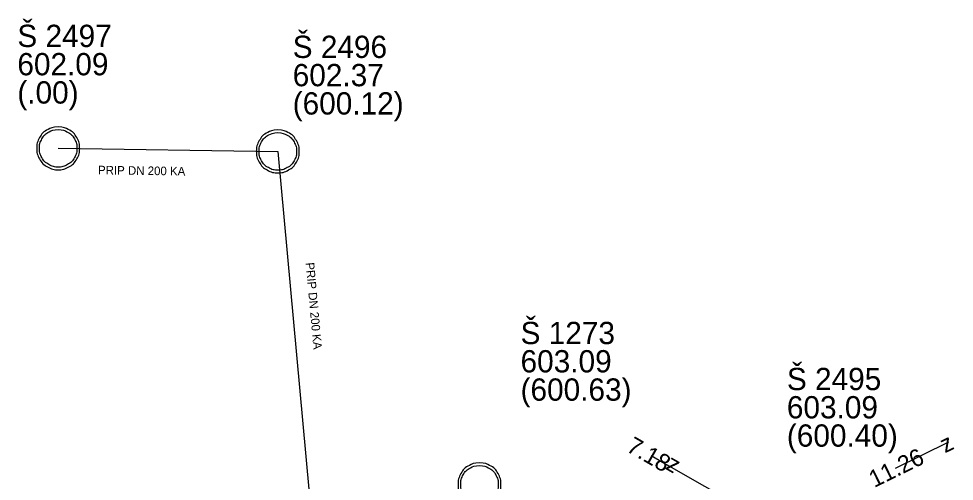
# Model space of a CAD drawing. Extents: x -643575 to -638952, y -1116425 to -1110194.
# Drawn here: x -640954.3 to -640899.7, y -1114434.4 to -1114407.5 of the extents above; entities that cross this region are included whole.
import ezdxf

# ---------------------------------------------------------------- set-up
doc = ezdxf.new("R2010")
doc.units = 0
for name, color, linetype in [('Default', 7, 'Continuous'), ('K Kótování', 7, 'Continuous'), ('K Označení šachty', 7, 'Continuous'), ('K Popis přípojky', 7, 'Continuous'), ('K Přípojka', 7, 'Continuous')]:
    doc.layers.add(name, color=color, linetype=linetype)

msp = doc.modelspace()

# ---------------------------------------------------------------- linework, layer by layer
at = {"layer": 'Default'}
for points in [[(-640952.041, -1114413.77), (-640951.726, -1114413.77), (-640951.427, -1114413.931), (-640951.128, -1114414.092), (-640950.959, -1114414.393), (-640950.79, -1114414.694), (-640950.79, -1114415.021), (-640950.79, -1114415.346), (-640950.955, -1114415.643), (-640951.12, -1114415.94), (-640951.417, -1114416.105), (-640951.715, -1114416.27), (-640952.041, -1114416.27), (-640952.365, -1114416.27), (-640952.663, -1114416.105), (-640952.96, -1114415.94), (-640953.125, -1114415.643), (-640953.29, -1114415.346), (-640953.29, -1114415.021), (-640953.29, -1114414.694), (-640953.122, -1114414.393), (-640952.954, -1114414.092), (-640952.656, -1114413.931), (-640952.357, -1114413.77), (-640952.041, -1114413.77)], [(-640952.04, -1114413.926), (-640952.317, -1114413.926), (-640952.579, -1114414.067), (-640952.841, -1114414.208), (-640952.987, -1114414.471), (-640953.134, -1114414.733), (-640953.134, -1114415.02), (-640953.134, -1114415.304), (-640952.989, -1114415.564), (-640952.844, -1114415.824), (-640952.584, -1114415.969), (-640952.323, -1114416.114), (-640952.04, -1114416.114), (-640951.757, -1114416.114), (-640951.496, -1114415.969), (-640951.236, -1114415.824), (-640951.091, -1114415.564), (-640950.946, -1114415.304), (-640950.946, -1114415.02), (-640950.946, -1114414.733), (-640951.095, -1114414.471), (-640951.243, -1114414.208), (-640951.504, -1114414.067), (-640951.765, -1114413.926), (-640952.04, -1114413.926)], [(-640939.221, -1114413.95), (-640938.906, -1114413.95), (-640938.607, -1114414.111), (-640938.308, -1114414.272), (-640938.139, -1114414.573), (-640937.97, -1114414.874), (-640937.97, -1114415.201), (-640937.97, -1114415.526), (-640938.135, -1114415.823), (-640938.3, -1114416.12), (-640938.597, -1114416.285), (-640938.895, -1114416.45), (-640939.221, -1114416.45), (-640939.545, -1114416.45), (-640939.843, -1114416.285), (-640940.14, -1114416.12), (-640940.305, -1114415.823), (-640940.47, -1114415.526), (-640940.47, -1114415.201), (-640940.47, -1114414.874), (-640940.302, -1114414.573), (-640940.134, -1114414.272), (-640939.836, -1114414.111), (-640939.537, -1114413.95), (-640939.221, -1114413.95)], [(-640939.22, -1114414.106), (-640939.497, -1114414.106), (-640939.759, -1114414.247), (-640940.021, -1114414.388), (-640940.167, -1114414.651), (-640940.314, -1114414.913), (-640940.314, -1114415.2), (-640940.314, -1114415.484), (-640940.169, -1114415.744), (-640940.024, -1114416.004), (-640939.764, -1114416.149), (-640939.503, -1114416.294), (-640939.22, -1114416.294), (-640938.937, -1114416.294), (-640938.676, -1114416.149), (-640938.416, -1114416.004), (-640938.271, -1114415.744), (-640938.126, -1114415.484), (-640938.126, -1114415.2), (-640938.126, -1114414.913), (-640938.275, -1114414.651), (-640938.423, -1114414.388), (-640938.684, -1114414.247), (-640938.945, -1114414.106), (-640939.22, -1114414.106)], [(-640927.451, -1114433.37), (-640927.136, -1114433.37), (-640926.837, -1114433.531), (-640926.538, -1114433.692), (-640926.369, -1114433.993), (-640926.2, -1114434.294), (-640926.2, -1114434.621), (-640926.2, -1114434.946), (-640926.365, -1114435.243), (-640926.53, -1114435.54), (-640926.827, -1114435.705), (-640927.125, -1114435.87), (-640927.451, -1114435.87), (-640927.775, -1114435.87), (-640928.073, -1114435.705), (-640928.37, -1114435.54), (-640928.535, -1114435.243), (-640928.7, -1114434.946), (-640928.7, -1114434.621), (-640928.7, -1114434.294), (-640928.532, -1114433.993), (-640928.364, -1114433.692), (-640928.066, -1114433.531), (-640927.767, -1114433.37), (-640927.451, -1114433.37)], [(-640927.45, -1114433.526), (-640927.727, -1114433.526), (-640927.989, -1114433.667), (-640928.251, -1114433.808), (-640928.397, -1114434.071), (-640928.544, -1114434.333), (-640928.544, -1114434.62), (-640928.544, -1114434.904), (-640928.399, -1114435.164), (-640928.254, -1114435.424), (-640927.994, -1114435.569), (-640927.733, -1114435.714), (-640927.45, -1114435.714), (-640927.167, -1114435.714), (-640926.906, -1114435.569), (-640926.646, -1114435.424), (-640926.501, -1114435.164), (-640926.356, -1114434.904), (-640926.356, -1114434.62), (-640926.356, -1114434.333), (-640926.505, -1114434.071), (-640926.653, -1114433.808), (-640926.914, -1114433.667), (-640927.175, -1114433.526), (-640927.45, -1114433.526)]]:
    msp.add_open_spline(points, degree=3, dxfattribs=at)
at = {"layer": 'K Kótování'}
for points in [[(-640903.162, -1114433.674), (-640900.05, -1114432.15)], [(-640917.436, -1114432.946), (-640916.396, -1114433.541)], [(-640916.396, -1114433.541), (-640910.162, -1114437.103)]]:
    msp.add_lwpolyline(points, dxfattribs=at)
at = {"layer": 'K Přípojka'}
for points in [[(-640952.04, -1114415.02), (-640939.22, -1114415.2)], [(-640939.22, -1114415.2), (-640937.05, -1114438.94)]]:
    msp.add_lwpolyline(points, dxfattribs=at)

# ---------------------------------------------------------------- texts
at = {"layer": 'K Kótování'}
for s, rotation, p in [('7.18', 330.2571, (-640918.936, -1114432.665)), ('z', 26.0963, (-640900.279, -1114432.819)), ('11.26', 26.0963, (-640904.41, -1114434.842)), ('z', 150.2571, (-640915.714, -1114433.355))]:
    msp.add_text(s, height=1, rotation=rotation, dxfattribs=at).set_placement(p)
at = {"layer": 'K Označení šachty'}
for s, p in [('Š 2497', (-640954.423, -1114409.111)), ('Š 2496', (-640938.352, -1114409.75)), ('602.09', (-640954.423, -1114410.761)), ('602.37', (-640938.352, -1114411.4)), ('(.00)', (-640954.423, -1114412.411)), ('(600.12)', (-640938.352, -1114413.05)), ('Š 1273', (-640925.053, -1114426.446)), ('603.09', (-640925.053, -1114428.096)), ('Š 2495', (-640909.51, -1114429.129)), ('(600.63)', (-640925.053, -1114429.746)), ('603.09', (-640909.51, -1114430.779)), ('(600.40)', (-640909.51, -1114432.429))]:
    msp.add_text(s, height=1.3, dxfattribs=at).set_placement(p)
at = {"layer": 'K Popis přípojky'}
for rotation, p in [(359.1956, (-640949.717, -1114416.537)), (275.2227, (-640937.6, -1114421.701))]:
    msp.add_text('PRIP DN 200 KA', height=0.5, rotation=rotation, dxfattribs=at).set_placement(p)

doc.saveas('drawing.dxf')
